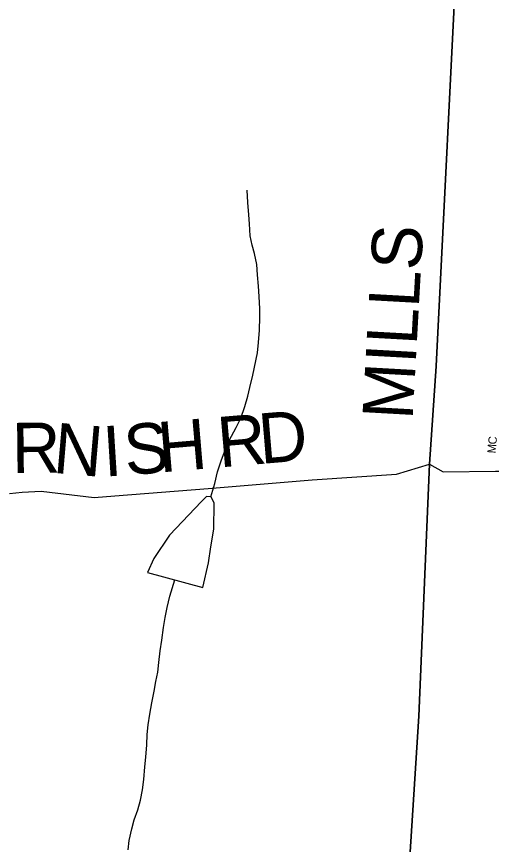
# Model space of a CAD drawing. Extents: x 1759416 to 2214760, y 252598 to 1116833.
# Drawn here: x 2002804 to 2005636, y 880547 to 885483 of the extents above; entities that cross this region are included whole.
import ezdxf

# ---------------------------------------------------------------- set-up
doc = ezdxf.new("R2010")
doc.units = 0
for name, color, linetype in [('GM_X_County_Road', 7, 'Continuous'), ('GM_X_County_Road_Text', 7, 'Continuous'), ('GM_X_County_Subdivision', 7, 'Continuous'), ('GM_X_Minor_Lake', 7, 'Continuous'), ('GM_X_Minor_River', 7, 'Continuous'), ('GM_X_Township', 7, 'Continuous'), ('GM_X_Township_Road', 7, 'Continuous'), ('GM_X_Township_Road_Text', 7, 'Continuous'), ('GM_X_Township_Subdivision_Text', 7, 'Continuous')]:
    doc.layers.add(name, color=color, linetype=linetype)

msp = doc.modelspace()

# ---------------------------------------------------------------- linework, layer by layer
at = {"layer": 'GM_X_County_Road'}
msp.add_lwpolyline([(2004887.1, 877838.9), (2004966.1, 878054.7), (2005006.3, 878210), (2005059.3, 878425.5), (2005076, 878622.8), (2005114.2, 879911.6), (2005203.2, 881311.9), (2005266.8, 882813.7), (2005306.3, 883397.6), (2005439.1, 886066.7), (2005449.8, 886268.9), (2005489.1, 887010.5), (2005555.5, 888282.1), (2005602.6, 889171.2), (2005650.9, 890084.8), (2005769.6, 892327), (2005807.5, 893043.9), (2005864.5, 894121.1), (2005998.4, 896652.4), (2006004, 896754.8), (2006008, 896849.4)], dxfattribs=at)
at = {"layer": 'GM_X_County_Subdivision'}
msp.add_lwpolyline([(2005266.8, 882813.7), (2005347, 882768.7), (2005659.3, 882773), (2006011.6, 882773.1), (2006537.4, 882773)], dxfattribs=at)
at = {"layer": 'GM_X_Minor_Lake'}
for points in [[(2003914, 882078), (2003947.4, 882226.4), (2003963.1, 882320.6), (2003980.7, 882426.9), (2003982.1, 882581.2), (2003964, 882619.2), (2003935.9, 882621.2), (2003906, 882591), (2003716.5, 882389.9), (2003622.9, 882251.3), (2003585.2, 882169)], [(2003585.2, 882169), (2003914, 882078)]]:
    msp.add_lwpolyline(points, dxfattribs=at)
at = {"layer": 'GM_X_Minor_River'}
for points in [[(2003962.7, 882619.3), (2003985.7, 882699.5), (2004001.5, 882767.7), (2004023.2, 882833.9), (2004043.1, 882888.1), (2004070.8, 882954.3), (2004112.6, 883032.6), (2004140.4, 883088.8), (2004164.2, 883157), (2004182, 883219.2), (2004195.8, 883271.4), (2004213.5, 883345.6), (2004241.1, 883478), (2004246.8, 883540.1), (2004252.6, 883612.3), (2004254.3, 883690.5), (2004254.1, 883740.5), (2004249.8, 883812.7), (2004245.6, 883874.8), (2004241.3, 883942.9), (2004237.1, 884005), (2004222.8, 884069.1), (2004208.6, 884119.2), (2004196.3, 884175.3), (2004192.1, 884247.4), (2004189.9, 884301.5), (2004183.6, 884373.6), (2004179.3, 884447.8)], [(2003469.3, 880515.2), (2003475.1, 880571.4), (2003490.9, 880639.6), (2003504.7, 880693.7), (2003526.5, 880753.9), (2003542.3, 880810.1), (2003554.1, 880872.2), (2003561.8, 880934.4), (2003569.6, 881010.6), (2003575.4, 881066.7), (2003581.1, 881140.9), (2003582.9, 881203), (2003588.6, 881259.2), (2003598.4, 881323.3), (2003610.2, 881391.5), (2003623.9, 881461.7), (2003633.7, 881517.8), (2003645.5, 881574), (2003651.3, 881632.1), (2003659.1, 881700.3), (2003670.8, 881764.5), (2003680.5, 881840.7), (2003690.3, 881900.8), (2003702.1, 881959), (2003717.9, 882027.2), (2003747.9, 882123.9)]]:
    msp.add_lwpolyline(points, dxfattribs=at)
at = {"layer": 'GM_X_Township'}
for points in [[(2005439.1, 886066.7), (2005306.3, 883397.6), (2005266.8, 882813.7), (2005203.2, 881311.9), (2005114.2, 879911.6), (2005076, 878622.8), (2005059.3, 878425.5), (2005039.2, 878116.8), (2005010.5, 877801.8), (2004971, 877072.8), (2004980.6, 877025.1), (2004981.6, 876961.9), (2004926.8, 875992.2), (2004864.9, 874839.9), (2004839.1, 874117.9), (2004693.6, 871221), (2004641.5, 870054.3), (2000935, 870208.1)], [(2015532.7, 869393.7), (2009471.5, 869625.9), (2009435.1, 869627.4), (2009323.1, 869633.6), (2008493.1, 869662.6), (2005581.9, 869797.5), (2004630.6, 869830), (2004641.5, 870054.3), (2004693.6, 871221), (2004839.1, 874117.9), (2004864.9, 874839.9), (2004926.8, 875992.2), (2004981.6, 876961.9), (2004980.6, 877025.1), (2004971, 877072.8), (2005010.5, 877801.8), (2005039.2, 878116.8), (2005059.3, 878425.5), (2005076, 878622.8), (2005114.2, 879911.6), (2005203.2, 881311.9), (2005266.8, 882813.7), (2005306.3, 883397.6), (2005439.1, 886066.7)]]:
    msp.add_lwpolyline(points, dxfattribs=at)
at = {"layer": 'GM_X_Township_Road'}
msp.add_lwpolyline([(2002761.4, 882638.9), (2002836.6, 882647.8), (2002950.6, 882652.2), (2003267.1, 882614.4), (2003390.2, 882624.4), (2003946.5, 882669.9), (2004566.9, 882721.2), (2005069.2, 882754.7), (2005266.8, 882813.7)], dxfattribs=at)

# ---------------------------------------------------------------- texts
at = {"layer": 'GM_X_County_Road_Text'}
msp.add_text('MILLS', height=300, rotation=86.8208, dxfattribs=at).set_placement((2005165.4, 883074.8))
at = {"layer": 'GM_X_Township_Road_Text'}
for s, rotation, p in [('R', 4.8375, (2004014.4, 882794.4)), ('D', 4.8359, (2004259.9, 882815.2)), ('R', 0.6245, (2002777, 882760.1)), ('S', 4.6543, (2003456.4, 882747.9)), ('H', 4.8324, (2003659.2, 882764.4)), ('N', 355.0763, (2003015.7, 882763.1)), ('I', 3.5447, (2003327.2, 882739.8))]:
    msp.add_text(s, height=300, rotation=rotation, dxfattribs=at).set_placement(p)
at = {"layer": 'GM_X_Township_Subdivision_Text'}
for s, rotation, p in [('C', 83.6249, (2005664.5, 882929.4)), ('M', 86.026, (2005660.9, 882877.3))]:
    msp.add_text(s, height=50, rotation=rotation, dxfattribs=at).set_placement(p)

doc.saveas('drawing.dxf')
